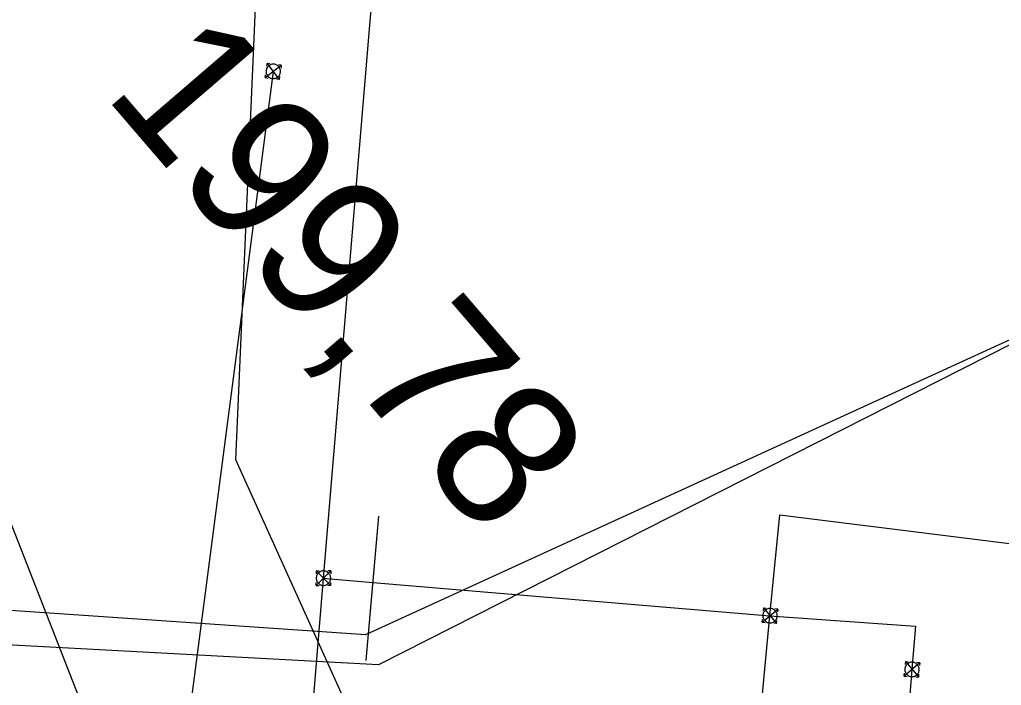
# Model space of a CAD drawing. Extents: x -746464 to -745690, y -1051581 to -1049993.
# Drawn here: x -746318.51 to -746311.71, y -1051019.56 to -1051014.95 of the extents above; entities that cross this region are included whole.
import ezdxf

# ---------------------------------------------------------------- set-up
doc = ezdxf.new("R2010")
doc.units = 0
for name, color, linetype in [('04_CETIN_NN', 7, 'Continuous'), ('04_CETIN_sdelovaci_podzem', 7, 'Continuous'), ('37_TVNET_sdelovaci_aktualizace_2019', 7, 'Continuous'), ('51_PVaK_kanal_popisy', 7, 'Continuous'), ('51_PVaK_vodovod_chranicky_objekty', 7, 'Continuous'), ('51_PVaK_vodovod_neoverena poloha_rad', 7, 'Continuous'), ('51_PVaK_vodovod_overena poloha_rad', 7, 'Continuous'), ('51_PVaK_vodovod_zruseno_overena poloha', 7, 'Continuous'), ('55_PREdi_NN_popisy', 7, 'Continuous')]:
    doc.layers.add(name, color=color, linetype=linetype)

msp = doc.modelspace()

# ---------------------------------------------------------------- linework, layer by layer
at = {"layer": '04_CETIN_NN'}
msp.add_lwpolyline([(-746335.99, -1051016.98), (-746334.33, -1051016.07), (-746330.63, -1051016.65), (-746326.15, -1051017.89), (-746323.26, -1051018.72), (-746316.11, -1051019.21), (-746311.04, -1051016.89), (-746310.77, -1051016.09), (-746309.83, -1051011.33), (-746309.52, -1051005.24)], dxfattribs=at)
at = {"layer": '04_CETIN_sdelovaci_podzem'}
msp.add_lwpolyline([(-746335.99, -1051016.98), (-746334.33, -1051016.07), (-746330.63, -1051016.65), (-746326.15, -1051017.89), (-746323.26, -1051018.72), (-746316.11, -1051019.21), (-746311.04, -1051016.89), (-746310.77, -1051016.09), (-746309.83, -1051011.33), (-746309.52, -1051005.24)], dxfattribs=at)
at = {"layer": '37_TVNET_sdelovaci_aktualizace_2019'}
msp.add_lwpolyline([(-746309.5199, -1051005.2401), (-746310.9596, -1051016.8549), (-746316.0222, -1051019.4187), (-746323.07, -1051019.04), (-746330.4397, -1051016.9698), (-746334.1397, -1051016.39), (-746335.7998, -1051017.2996), (-746336.3907, -1051013.7381)], dxfattribs=at)
at = {"layer": '51_PVaK_vodovod_chranicky_objekty'}
for p, q in [((-746316.807, -1051015.352), (-746316.695, -1051015.266)), ((-746316.794, -1051015.253), (-746316.797, -1051015.273)), ((-746316.708, -1051015.365), (-746316.794, -1051015.253)), ((-746316.794, -1051015.253), (-746316.774, -1051015.255)), ((-746316.695, -1051015.266), (-746316.715, -1051015.263)), ((-746316.695, -1051015.266), (-746316.697, -1051015.286)), ((-746316.807, -1051015.352), (-746316.804, -1051015.332)), ((-746316.807, -1051015.352), (-746316.787, -1051015.355)), ((-746316.708, -1051015.365), (-746316.728, -1051015.362)), ((-746316.708, -1051015.365), (-746316.705, -1051015.345)), ((-746316.108, -1051019.39), (-746316.019, -1051018.39)), ((-746316.453, -1051018.869), (-746316.353, -1051018.769)), ((-746316.453, -1051018.769), (-746316.353, -1051018.869)), ((-746316.453, -1051018.769), (-746316.453, -1051018.789)), ((-746316.453, -1051018.769), (-746316.433, -1051018.769)), ((-746316.353, -1051018.769), (-746316.373, -1051018.769)), ((-746316.353, -1051018.769), (-746316.353, -1051018.789)), ((-746316.453, -1051018.869), (-746316.453, -1051018.849)), ((-746316.453, -1051018.869), (-746316.433, -1051018.869)), ((-746316.353, -1051018.869), (-746316.373, -1051018.869)), ((-746316.353, -1051018.869), (-746316.353, -1051018.849)), ((-746313.363, -1051019.124), (-746313.255, -1051019.033)), ((-746313.355, -1051019.025), (-746313.356, -1051019.045)), ((-746313.355, -1051019.025), (-746313.263, -1051019.133)), ((-746313.355, -1051019.025), (-746313.335, -1051019.026)), ((-746313.255, -1051019.033), (-746313.275, -1051019.031)), ((-746313.255, -1051019.033), (-746313.257, -1051019.053)), ((-746313.363, -1051019.124), (-746313.361, -1051019.105)), ((-746313.363, -1051019.124), (-746313.343, -1051019.126)), ((-746313.263, -1051019.133), (-746313.283, -1051019.131)), ((-746313.263, -1051019.133), (-746313.262, -1051019.113)), ((-746312.271, -1051019.405), (-746312.379, -1051019.497)), ((-746312.371, -1051019.397), (-746312.372, -1051019.417)), ((-746312.371, -1051019.397), (-746312.279, -1051019.505)), ((-746312.371, -1051019.397), (-746312.351, -1051019.399)), ((-746312.271, -1051019.405), (-746312.291, -1051019.404)), ((-746312.271, -1051019.405), (-746312.273, -1051019.425)), ((-746312.379, -1051019.497), (-746312.377, -1051019.477)), ((-746312.379, -1051019.497), (-746312.359, -1051019.499)), ((-746312.279, -1051019.505), (-746312.299, -1051019.504)), ((-746312.279, -1051019.505), (-746312.277, -1051019.485))]:
    msp.add_line(p, q, dxfattribs=at)
for points in [[(-746316.744, -1051015.259), (-746316.749, -1051015.259), (-746316.754, -1051015.259), (-746316.76, -1051015.259), (-746316.765, -1051015.261), (-746316.77, -1051015.263), (-746316.774, -1051015.265), (-746316.779, -1051015.268), (-746316.783, -1051015.271), (-746316.787, -1051015.275), (-746316.79, -1051015.279), (-746316.794, -1051015.283), (-746316.797, -1051015.288), (-746316.798, -1051015.293), (-746316.8, -1051015.297), (-746316.8, -1051015.302), (-746316.801, -1051015.307), (-746316.801, -1051015.312), (-746316.8, -1051015.318), (-746316.799, -1051015.323), (-746316.797, -1051015.328), (-746316.794, -1051015.332), (-746316.792, -1051015.337), (-746316.788, -1051015.341), (-746316.785, -1051015.345), (-746316.781, -1051015.348), (-746316.777, -1051015.352), (-746316.772, -1051015.355), (-746316.767, -1051015.356), (-746316.762, -1051015.358), (-746316.757, -1051015.358), (-746316.752, -1051015.359), (-746316.747, -1051015.359), (-746316.742, -1051015.358), (-746316.737, -1051015.357), (-746316.732, -1051015.355), (-746316.727, -1051015.352), (-746316.723, -1051015.35), (-746316.718, -1051015.346), (-746316.715, -1051015.343), (-746316.711, -1051015.339), (-746316.708, -1051015.335), (-746316.705, -1051015.33), (-746316.704, -1051015.325), (-746316.702, -1051015.32), (-746316.701, -1051015.315), (-746316.701, -1051015.31), (-746316.701, -1051015.305), (-746316.701, -1051015.3), (-746316.703, -1051015.295), (-746316.705, -1051015.29), (-746316.707, -1051015.285), (-746316.71, -1051015.281), (-746316.713, -1051015.276), (-746316.717, -1051015.273), (-746316.721, -1051015.269), (-746316.725, -1051015.266), (-746316.73, -1051015.263), (-746316.735, -1051015.262), (-746316.739, -1051015.26), (-746316.744, -1051015.259)], [(-746316.353, -1051018.819), (-746316.353, -1051018.814), (-746316.354, -1051018.809), (-746316.355, -1051018.804), (-746316.357, -1051018.799), (-746316.36, -1051018.794), (-746316.363, -1051018.79), (-746316.366, -1051018.786), (-746316.37, -1051018.782), (-746316.374, -1051018.779), (-746316.378, -1051018.776), (-746316.383, -1051018.773), (-746316.388, -1051018.771), (-746316.393, -1051018.77), (-746316.398, -1051018.769), (-746316.403, -1051018.769), (-746316.408, -1051018.769), (-746316.413, -1051018.77), (-746316.418, -1051018.771), (-746316.423, -1051018.773), (-746316.428, -1051018.776), (-746316.432, -1051018.779), (-746316.436, -1051018.782), (-746316.44, -1051018.786), (-746316.443, -1051018.79), (-746316.446, -1051018.794), (-746316.449, -1051018.799), (-746316.451, -1051018.804), (-746316.452, -1051018.809), (-746316.453, -1051018.814), (-746316.453, -1051018.819), (-746316.453, -1051018.824), (-746316.452, -1051018.829), (-746316.451, -1051018.834), (-746316.449, -1051018.839), (-746316.446, -1051018.844), (-746316.443, -1051018.848), (-746316.44, -1051018.852), (-746316.436, -1051018.856), (-746316.432, -1051018.859), (-746316.428, -1051018.862), (-746316.423, -1051018.865), (-746316.418, -1051018.867), (-746316.413, -1051018.868), (-746316.408, -1051018.869), (-746316.403, -1051018.869), (-746316.398, -1051018.869), (-746316.393, -1051018.868), (-746316.388, -1051018.867), (-746316.383, -1051018.865), (-746316.378, -1051018.862), (-746316.374, -1051018.859), (-746316.37, -1051018.856), (-746316.366, -1051018.852), (-746316.363, -1051018.848), (-746316.36, -1051018.844), (-746316.357, -1051018.839), (-746316.355, -1051018.834), (-746316.354, -1051018.829), (-746316.353, -1051018.824), (-746316.353, -1051018.819)], [(-746313.259, -1051019.083), (-746313.259, -1051019.078), (-746313.259, -1051019.073), (-746313.26, -1051019.068), (-746313.261, -1051019.063), (-746313.264, -1051019.057), (-746313.267, -1051019.053), (-746313.269, -1051019.049), (-746313.273, -1051019.045), (-746313.277, -1051019.041), (-746313.28, -1051019.038), (-746313.285, -1051019.035), (-746313.29, -1051019.032), (-746313.295, -1051019.031), (-746313.3, -1051019.029), (-746313.305, -1051019.029), (-746313.31, -1051019.029), (-746313.315, -1051019.029), (-746313.32, -1051019.03), (-746313.325, -1051019.031), (-746313.33, -1051019.034), (-746313.334, -1051019.037), (-746313.339, -1051019.039), (-746313.343, -1051019.043), (-746313.346, -1051019.047), (-746313.35, -1051019.05), (-746313.353, -1051019.055), (-746313.356, -1051019.06), (-746313.357, -1051019.065), (-746313.358, -1051019.07), (-746313.359, -1051019.075), (-746313.359, -1051019.08), (-746313.359, -1051019.085), (-746313.358, -1051019.09), (-746313.356, -1051019.095), (-746313.354, -1051019.1), (-746313.351, -1051019.104), (-746313.349, -1051019.109), (-746313.345, -1051019.113), (-746313.341, -1051019.116), (-746313.337, -1051019.12), (-746313.333, -1051019.123), (-746313.328, -1051019.125), (-746313.323, -1051019.127), (-746313.318, -1051019.128), (-746313.313, -1051019.129), (-746313.308, -1051019.129), (-746313.303, -1051019.128), (-746313.298, -1051019.128), (-746313.293, -1051019.126), (-746313.288, -1051019.124), (-746313.283, -1051019.121), (-746313.279, -1051019.118), (-746313.275, -1051019.115), (-746313.271, -1051019.111), (-746313.268, -1051019.107), (-746313.265, -1051019.103), (-746313.262, -1051019.098), (-746313.261, -1051019.093), (-746313.26, -1051019.088), (-746313.259, -1051019.083)], [(-746312.329, -1051019.501), (-746312.324, -1051019.502), (-746312.319, -1051019.501), (-746312.314, -1051019.5), (-746312.309, -1051019.499), (-746312.303, -1051019.496), (-746312.299, -1051019.493), (-746312.295, -1051019.491), (-746312.291, -1051019.487), (-746312.287, -1051019.483), (-746312.284, -1051019.48), (-746312.281, -1051019.475), (-746312.278, -1051019.47), (-746312.277, -1051019.465), (-746312.275, -1051019.46), (-746312.275, -1051019.455), (-746312.275, -1051019.45), (-746312.275, -1051019.445), (-746312.276, -1051019.44), (-746312.277, -1051019.435), (-746312.28, -1051019.43), (-746312.283, -1051019.426), (-746312.285, -1051019.421), (-746312.289, -1051019.417), (-746312.293, -1051019.414), (-746312.297, -1051019.41), (-746312.301, -1051019.407), (-746312.306, -1051019.405), (-746312.311, -1051019.403), (-746312.316, -1051019.402), (-746312.321, -1051019.401), (-746312.326, -1051019.401), (-746312.331, -1051019.402), (-746312.336, -1051019.402), (-746312.341, -1051019.404), (-746312.346, -1051019.406), (-746312.351, -1051019.409), (-746312.355, -1051019.412), (-746312.359, -1051019.415), (-746312.362, -1051019.419), (-746312.366, -1051019.423), (-746312.369, -1051019.428), (-746312.372, -1051019.432), (-746312.373, -1051019.437), (-746312.374, -1051019.442), (-746312.375, -1051019.447), (-746312.375, -1051019.452), (-746312.375, -1051019.457), (-746312.374, -1051019.462), (-746312.372, -1051019.468), (-746312.37, -1051019.473), (-746312.367, -1051019.477), (-746312.364, -1051019.481), (-746312.361, -1051019.486), (-746312.357, -1051019.489), (-746312.353, -1051019.492), (-746312.348, -1051019.496), (-746312.344, -1051019.498), (-746312.339, -1051019.499), (-746312.334, -1051019.501), (-746312.329, -1051019.501)]]:
    msp.add_lwpolyline(points, dxfattribs=at)
msp.add_lwpolyline([(-746311.35, -1051022.49), (-746313.616, -1051022.326), (-746313.31, -1051019.08), (-746313.24, -1051018.38), (-746311, -1051018.66)], close=True, dxfattribs=at)
at = {"layer": '51_PVaK_vodovod_neoverena poloha_rad'}
msp.add_line((-746312.326, -1051019.45), (-746312.35, -1051019.749), dxfattribs=at)
msp.add_lwpolyline([(-746313.31, -1051019.08), (-746312.302, -1051019.151), (-746312.326, -1051019.45)], dxfattribs=at)
at = {"layer": '51_PVaK_vodovod_overena poloha_rad'}
for p, q in [((-746316.404, -1051018.82), (-746316.06, -1051018.85)), ((-746316.06, -1051018.85), (-746313.31, -1051019.08))]:
    msp.add_line(p, q, dxfattribs=at)
msp.add_lwpolyline([(-746388.07, -1051038.69), (-746387.45, -1051038.37), (-746387.14, -1051038.19), (-746383.68, -1051036.98), (-746364.73, -1051037.15), (-746364.02, -1051025.04), (-746317.41, -1051020.29), (-746317.31, -1051019.61), (-746316.75, -1051015.31)], dxfattribs=at)
at = {"layer": '51_PVaK_vodovod_zruseno_overena poloha'}
for points in [[(-746277.65, -1050990.561), (-746307.19, -1050999.04), (-746315.41, -1051006.94), (-746316.404, -1051018.82)], [(-746316.404, -1051018.82), (-746316.79, -1051023.43), (-746364.5, -1051024.83), (-746365.72, -1051037.75), (-746388.47, -1051038.77)]]:
    msp.add_lwpolyline(points, dxfattribs=at)
at = {"layer": '55_PREdi_NN_popisy'}
for points in [[(-746315.802, -1051025.51), (-746318.74, -1051018.003), (-746318.417, -1051009.073)], [(-746313.053, -1051026.744), (-746317.009, -1051018), (-746316.622, -1051009.073)]]:
    msp.add_lwpolyline(points, dxfattribs=at)

# ---------------------------------------------------------------- texts
at = {"layer": '51_PVaK_kanal_popisy'}
msp.add_text('199,78', height=1, rotation=310.68157, dxfattribs=at).set_placement((-746317.934, -1051015.465))

doc.saveas('drawing.dxf')
